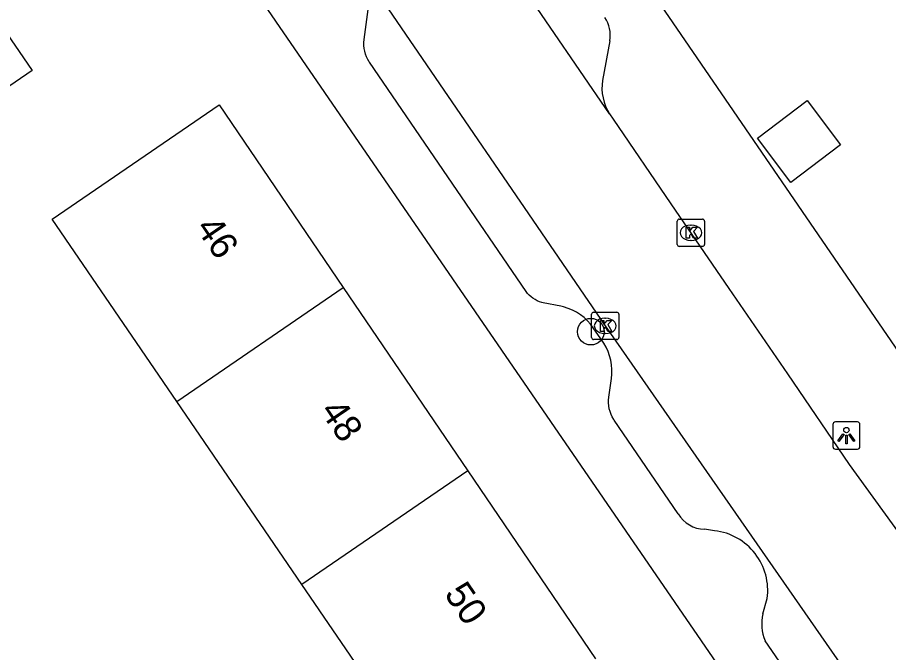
# Model space of a CAD drawing. Extents: x 157466 to 158888, y 383063 to 384677.
# Drawn here: x 158452.4 to 158484.41, y 383607.2 to 383630.52 of the extents above; entities that cross this region are included whole.
import ezdxf

# ---------------------------------------------------------------- set-up
doc = ezdxf.new("R2010")
doc.units = 0
for name, color, linetype in [('IMGEO_Boom', 7, 'Continuous'), ('IMGEO_Kolk', 7, 'Continuous'), ('IMGEO_Lichtpunt', 7, 'Continuous'), ('IMGEO_Pand', 7, 'Continuous'), ('IMGEO_Pand_nummerreeks', 7, 'Continuous'), ('IMGEO_Rijbaan_lokaal_open', 7, 'Continuous'), ('IMGEO_Voetpad_open', 7, 'Continuous')]:
    doc.layers.add(name, color=color, linetype=linetype)

msp = doc.modelspace()

# ---------------------------------------------------------------- linework, layer by layer
at = {"layer": 'IMGEO_Boom'}
msp.add_circle((158473.469, 383618.984), 0.489, dxfattribs=at)
at = {"layer": 'IMGEO_Kolk'}
for p, q in [((158476.721, 383623.117), (158477.573, 383623.117)), ((158476.646, 383622.191), (158476.646, 383623.043)), ((158477.134, 383622.897), (158477.159, 383622.897)), ((158477.647, 383623.043), (158477.647, 383622.191)), ((158477.157, 383622.337), (158477.132, 383622.337)), ((158477.573, 383622.117), (158476.721, 383622.117)), ((158473.498, 383618.769), (158473.498, 383619.621)), ((158473.573, 383619.695), (158474.425, 383619.695)), ((158474.499, 383619.621), (158474.499, 383618.769)), ((158473.986, 383619.475), (158474.011, 383619.475)), ((158474.425, 383618.695), (158473.573, 383618.695)), ((158474.009, 383618.915), (158473.984, 383618.915))]:
    msp.add_line(p, q, dxfattribs=at)
for points in [[(158476.721, 383623.117), (158477.573, 383623.117)], [(158476.646, 383622.191), (158476.646, 383623.043)], [(158476.967, 383622.817), (158477.09, 383622.817), (158477.09, 383622.666), (158477.22, 383622.817), (158477.384, 383622.817), (158477.238, 383622.666), (158477.391, 383622.417), (158477.239, 383622.417), (158477.154, 383622.581), (158477.09, 383622.514), (158477.09, 383622.417), (158476.967, 383622.417), (158476.967, 383622.817)], [(158477.647, 383623.043), (158477.647, 383622.191)], [(158477.573, 383622.117), (158476.721, 383622.117)], [(158473.498, 383618.769), (158473.498, 383619.621)], [(158473.573, 383619.695), (158474.425, 383619.695)], [(158474.499, 383619.621), (158474.499, 383618.769)], [(158473.819, 383619.395), (158473.942, 383619.395), (158473.942, 383619.244), (158474.072, 383619.395), (158474.236, 383619.395), (158474.09, 383619.244), (158474.243, 383618.995), (158474.091, 383618.995), (158474.006, 383619.159), (158473.942, 383619.092), (158473.942, 383618.995), (158473.819, 383618.995), (158473.819, 383619.395)], [(158474.425, 383618.695), (158473.573, 383618.695)]]:
    msp.add_lwpolyline(points, dxfattribs=at)
for centre, start, end in [((158476.723, 383623.041), 91.552, 178.448), ((158476.723, 383623.041), 91.552, 178.448), ((158477.571, 383623.041), 1.552, 88.448), ((158477.571, 383623.041), 1.552, 88.448), ((158476.723, 383622.193), 181.552, 268.448), ((158476.723, 383622.193), 181.552, 268.448), ((158477.571, 383622.193), 271.552, 358.448), ((158477.571, 383622.193), 271.552, 358.448), ((158473.575, 383619.619), 91.552, 178.448), ((158473.575, 383619.619), 91.552, 178.448), ((158474.423, 383619.619), 1.552, 88.448), ((158474.423, 383619.619), 1.552, 88.448), ((158473.575, 383618.771), 181.552, 268.448), ((158473.575, 383618.771), 181.552, 268.448), ((158474.423, 383618.771), 271.552, 358.448), ((158474.423, 383618.771), 271.552, 358.448)]:
    msp.add_arc(centre, 0.0765, start, end, dxfattribs=at)
for centre, major_axis, ratio, start_param, end_param in [((158477.133, 383622.617), (-0.387, 0.002), 0.722429, 4.712389, 7.853982), ((158477.158, 383622.617), (-0.39, 0.002), 0.717154, 1.570796, 4.712389), ((158473.985, 383619.195), (-0.387, 0.002), 0.722429, 4.712389, 7.853982), ((158474.01, 383619.195), (-0.39, 0.002), 0.717154, 1.570796, 4.712389)]:
    msp.add_ellipse(centre, major_axis=major_axis, ratio=ratio, start_param=start_param, end_param=end_param, dxfattribs=at)
at = {"layer": 'IMGEO_Lichtpunt'}
for p, q in [((158482.361, 383615.573), (158482.361, 383614.766)), ((158482.361, 383615.573), (158482.361, 383614.766)), ((158483.263, 383615.668), (158482.455, 383615.668)), ((158483.263, 383615.668), (158482.455, 383615.668)), ((158483.357, 383614.766), (158483.357, 383615.573)), ((158483.357, 383614.766), (158483.357, 383615.573)), ((158482.455, 383614.672), (158483.263, 383614.672)), ((158482.455, 383614.672), (158483.263, 383614.672))]:
    msp.add_line(p, q, dxfattribs=at)
for points in [[(158482.735, 383615.237), (158482.774, 383615.209), (158482.586, 383614.947), (158482.548, 383614.974), (158482.735, 383615.237)], [(158482.837, 383615.189), (158482.884, 383615.189), (158482.884, 383614.867), (158482.837, 383614.867), (158482.837, 383615.189)], [(158482.947, 383615.209), (158482.985, 383615.236), (158483.172, 383614.974), (158483.133, 383614.946), (158482.947, 383615.209)]]:
    msp.add_lwpolyline(points, dxfattribs=at)
msp.add_circle((158482.86, 383615.371), 0.0994, dxfattribs=at)
for centre, start, end in [((158482.455, 383615.573), 90, 180), ((158482.455, 383615.573), 90, 180), ((158483.263, 383615.573), 0, 90), ((158483.263, 383615.573), 0, 90), ((158482.455, 383614.766), 180, 270), ((158482.455, 383614.766), 180, 270), ((158483.263, 383614.766), 270, 0), ((158483.263, 383614.766), 270, 360)]:
    msp.add_arc(centre, 0.0946, start, end, dxfattribs=at)
at = {"layer": 'IMGEO_Pand'}
for points in [[(158449.026, 383634.29), (158452.94, 383628.575), (158446.874, 383624.42), (158442.96, 383630.135)], [(158458.261, 383616.422), (158453.681, 383623.116), (158459.817, 383627.317), (158464.374, 383620.609)], [(158482.644, 383625.84), (158480.814, 383624.465), (158479.591, 383626.092), (158481.421, 383627.468), (158482.644, 383625.84)], [(158458.261, 383616.422), (158464.374, 383620.609)], [(158464.374, 383620.609), (158468.948, 383613.877)], [(158462.856, 383609.705), (158458.261, 383616.422)], [(158468.948, 383613.877), (158462.856, 383609.705)], [(158468.948, 383613.877), (158473.641, 383606.97)], [(158467.571, 383602.813), (158462.856, 383609.705)]]:
    msp.add_lwpolyline(points, dxfattribs=at)
at = {"layer": 'IMGEO_Rijbaan_lokaal_open'}
for points in [[(158474.159, 383626.979), (158468.703, 383634.95)], [(158465.095, 383632.213), (158474, 383619.196), (158482.506, 383606.965), (158483.545, 383605.497), (158485.16, 383603.044)], [(158474.159, 383626.979), (158474.288, 383626.791), (158476.415, 383623.683), (158478.545, 383620.57), (158480.691, 383617.435), (158482.967, 383614.11), (158485.149, 383611.078), (158485.596, 383610.457), (158487.621, 383607.472), (158489.243, 383605.194)]]:
    msp.add_lwpolyline(points, dxfattribs=at)
at = {"layer": 'IMGEO_Voetpad_open'}
for points in [[(158493.546, 383607.43), (158491.931, 383607.828), (158471.744, 383637.271)], [(158457.32, 383637.049), (158480.295, 383603.601), (158481.671, 383601.572)], [(158476.679, 383612.295), (158474.329, 383615.733), (158474.312, 383615.758), (158474.258, 383615.851), (158474.212, 383615.948), (158474.176, 383616.049), (158474.148, 383616.153), (158474.129, 383616.259), (158474.121, 383616.366), (158474.122, 383616.474), (158474.132, 383616.581), (158474.229, 383617.26), (158474.246, 383617.429), (158474.247, 383617.599), (158474.233, 383617.769), (158474.205, 383617.936), (158474.161, 383618.1), (158474.103, 383618.26), (158474.031, 383618.414), (158473.945, 383618.561), (158473.917, 383618.603), (158473.559, 383619.126), (158473.457, 383619.262), (158473.343, 383619.388), (158473.219, 383619.503), (158473.084, 383619.607), (158472.941, 383619.699), (158472.79, 383619.777), (158472.633, 383619.841), (158472.471, 383619.892), (158472.365, 383619.916), (158471.722, 383620.046), (158471.664, 383620.059), (158471.579, 383620.086), (158471.496, 383620.12), (158471.418, 383620.161), (158471.343, 383620.209), (158471.272, 383620.263), (158471.207, 383620.324), (158471.147, 383620.39), (158471.094, 383620.461), (158465.339, 383628.876), (158465.329, 383628.891), (158465.274, 383628.983), (158465.227, 383629.079), (158465.189, 383629.179), (158465.16, 383629.283), (158465.14, 383629.388), (158465.13, 383629.494), (158465.13, 383629.601), (158465.139, 383629.708), (158465.333, 383631.191)], [(158474.165, 383629.667), (158473.898, 383628.209)], [(158478.019, 383611.676), (158477.648, 383611.726)], [(158479.793, 383608.618), (158479.951, 383609.181)], [(158485.16, 383603.044), (158485.059, 383603.142), (158484.951, 383603.231), (158484.834, 383603.31), (158484.711, 383603.378), (158484.583, 383603.435), (158484.45, 383603.48), (158484.313, 383603.513), (158484.205, 383603.53), (158482.88, 383603.815), (158482.863, 383603.82), (158482.759, 383603.854), (158482.658, 383603.898), (158482.562, 383603.951), (158482.471, 383604.012), (158482.386, 383604.081), (158482.307, 383604.158), (158482.235, 383604.241), (158481.423, 383605.393), (158479.87, 383607.632)]]:
    msp.add_lwpolyline(points, dxfattribs=at)
for centre, radius, start, end in [((158473.038, 383629.875), 1.146, 349.5264, 34.453), ((158475.668, 383627.942), 1.79, 171.4154, 212.545), ((158477.683, 383612.895), 1.169, 210.862, 268.2948), ((158477.758, 383609.478), 2.213, 352.2877, 83.217), ((158481.319, 383608.241), 1.572, 166.1281, 202.8026)]:
    msp.add_arc(centre, radius, start, end, dxfattribs=at)

# ---------------------------------------------------------------- texts
at = {"layer": 'IMGEO_Pand_nummerreeks'}
for s, p in [('46', (158458.923, 383622.797)), ('48', (158463.491, 383616.072)), ('50', (158468.058, 383609.351))]:
    msp.add_text(s, height=1, rotation=304.1927, dxfattribs=at).set_placement(p)

doc.saveas('drawing.dxf')
